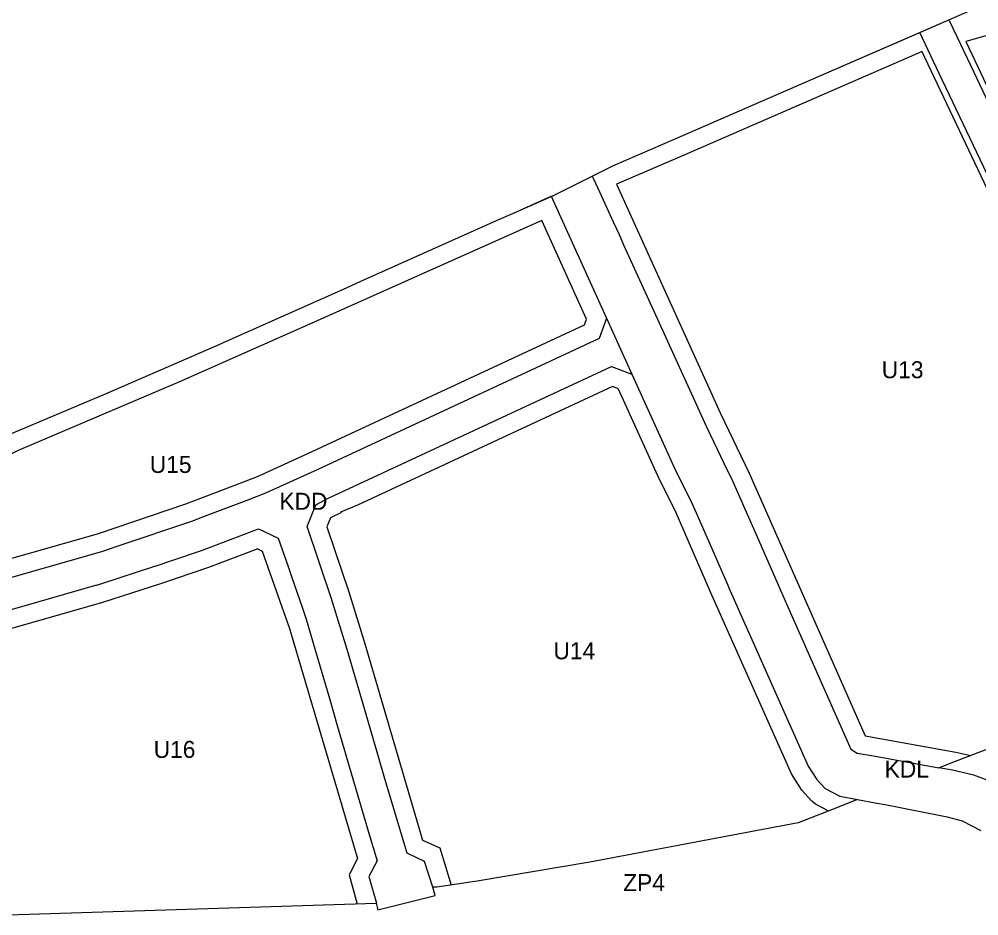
# Model space of a CAD drawing. Extents: x 7428080 to 7432143, y 5545880 to 5549217.
# Drawn here: x 7428821 to 7429133.6, y 5548192.3 to 5548484.5 of the extents above; entities that cross this region are included whole.
import ezdxf

# ---------------------------------------------------------------- set-up
doc = ezdxf.new("R2010")
doc.units = 0
for name, color, linetype in [('CZ_L_granica obszaru objętego planem', 7, 'Continuous'), ('CZ_L_linie rozgraniczające tereny o różnym przeznaczeniu oraz różnych warunkach ich zabudowy i zagospodarowania', 7, 'Continuous'), ('CZ_L_maksymalne nieprzekraczalne linie zabudowy', 7, 'Continuous'), ('CZ_L_opisy_linie rozgraniczające tereny o różnym przeznaczeniu oraz różnych warunkach ich zabudowy i zagospodarowania', 7, 'Continuous')]:
    doc.layers.add(name, color=color, linetype=linetype)

msp = doc.modelspace()

# ---------------------------------------------------------------- linework, layer by layer
at = {"layer": 'CZ_L_granica obszaru objętego planem'}
for p, q in [((7429123.84, 5548484.34), (7429161.84, 5548501.07)), ((7429079.07, 5548464.83), (7429123.84, 5548484.34)), ((7429034.73, 5548445.52), (7429079.07, 5548464.83)), ((7429014.6, 5548436.86), (7429034.73, 5548445.52)), ((7428994.99, 5548427.11), (7429014.6, 5548436.86)), ((7428981.97, 5548421.31), (7428994.99, 5548427.11)), ((7428977.47, 5548419.31), (7428981.97, 5548421.31)), ((7428932.08, 5548399.02), (7428977.47, 5548419.31)), ((7428926.61, 5548396.57), (7428932.08, 5548399.02)), ((7428890.73, 5548380.53), (7428926.61, 5548396.57)), ((7428886.15, 5548378.53), (7428890.73, 5548380.53)), ((7428849.1, 5548362.4), (7428886.15, 5548378.53)), ((7428818.46, 5548349.55), (7428849.1, 5548362.4))]:
    msp.add_line(p, q, dxfattribs=at)
at = {"layer": 'CZ_L_linie rozgraniczające tereny o różnym przeznaczeniu oraz różnych warunkach ich zabudowy i zagospodarowania'}
for p, q in [((7429123.84, 5548484.34), (7429126.39, 5548478.94)), ((7429120.73, 5548466.86), (7429114.35, 5548480.2)), ((7429126.39, 5548478.94), (7429131.92, 5548467.27)), ((7429170.34, 5548362.1), (7429120.73, 5548466.86)), ((7429131.92, 5548467.27), (7429143.51, 5548442.76)), ((7429007.68, 5548433.42), (7429008.01, 5548432.7)), ((7429008.01, 5548432.7), (7429010.12, 5548428.08)), ((7428994.28, 5548426.8), (7429012.32, 5548387.05)), ((7429010.12, 5548428.08), (7429014.51, 5548418.46)), ((7429014.51, 5548418.46), (7429016.4, 5548414.31)), ((7429016.4, 5548414.31), (7429017.9, 5548411.03)), ((7429017.9, 5548411.03), (7429029.48, 5548385.54)), ((7429012.32, 5548387.05), (7429009.87, 5548380.49)), ((7429012.32, 5548387.05), (7429020.58, 5548368.86)), ((7429029.48, 5548385.54), (7429044.74, 5548351.93)), ((7429009.87, 5548380.49), (7428918.23, 5548337.8)), ((7428922.44, 5548328.73), (7429013.92, 5548371.35)), ((7429013.92, 5548371.35), (7429013.99, 5548371.31)), ((7429013.99, 5548371.31), (7429020.58, 5548368.86)), ((7429020.58, 5548368.86), (7429035.02, 5548337.03)), ((7429044.74, 5548351.93), (7429050.6, 5548339.57)), ((7429050.6, 5548339.57), (7429053.32, 5548334.12)), ((7428918.23, 5548337.8), (7428901.24, 5548330.03)), ((7429035.02, 5548337.03), (7429039.94, 5548327.31)), ((7429053.32, 5548334.12), (7429061.43, 5548315.77)), ((7428901.24, 5548330.03), (7428895.13, 5548327.7)), ((7428895.13, 5548327.7), (7428880.43, 5548322.08)), ((7428917.61, 5548326.27), (7428921.9, 5548328.49)), ((7428921.9, 5548328.49), (7428922.41, 5548328.72)), ((7428922.41, 5548328.72), (7428922.42, 5548328.73)), ((7428922.42, 5548328.73), (7428922.44, 5548328.73)), ((7429039.94, 5548327.31), (7429044.39, 5548317.25)), ((7428914.78, 5548319.18), (7428917.61, 5548326.27)), ((7428877.44, 5548320.94), (7428852.79, 5548312.64)), ((7428880.43, 5548322.08), (7428877.44, 5548320.94)), ((7428882.99, 5548312.36), (7428898.96, 5548318.46)), ((7428898.96, 5548318.46), (7428905.4, 5548315.35)), ((7428922.77, 5548295.64), (7428914.78, 5548319.18)), ((7428905.4, 5548315.35), (7428908.58, 5548306.16)), ((7429044.39, 5548317.25), (7429051.79, 5548300.08)), ((7429061.43, 5548315.77), (7429070.99, 5548294)), ((7428848.13, 5548311.07), (7428821.98, 5548303.59)), ((7428852.79, 5548312.64), (7428848.13, 5548311.07)), ((7428871.35, 5548308.34), (7428880.73, 5548311.5)), ((7428880.73, 5548311.5), (7428880.88, 5548311.56)), ((7428880.88, 5548311.56), (7428880.92, 5548311.56)), ((7428880.92, 5548311.56), (7428882.99, 5548312.36)), ((7428865.29, 5548306.3), (7428871.35, 5548308.34)), ((7428847.87, 5548300.62), (7428865.18, 5548306.26)), ((7428865.18, 5548306.26), (7428865.24, 5548306.2)), ((7428865.24, 5548306.2), (7428865.29, 5548306.3)), ((7428908.58, 5548306.16), (7428909.81, 5548302.57)), ((7428821.98, 5548303.59), (7428813.82, 5548301.26)), ((7428909.81, 5548302.57), (7428913.26, 5548292.55)), ((7428826.02, 5548294.35), (7428846.26, 5548300.14)), ((7428846.26, 5548300.14), (7428846.31, 5548300.11)), ((7428846.31, 5548300.11), (7428847.87, 5548300.62)), ((7429051.79, 5548300.08), (7429052.19, 5548299.2)), ((7429052.19, 5548299.2), (7429077.97, 5548241.08)), ((7428927.78, 5548279.14), (7428922.77, 5548295.64)), ((7428816.49, 5548291.62), (7428826.02, 5548294.35)), ((7428913.26, 5548292.55), (7428914.49, 5548288.97)), ((7429070.99, 5548294), (7429083, 5548266.72)), ((7428914.49, 5548288.97), (7428917.33, 5548279.27)), ((7428917.33, 5548279.27), (7428922.14, 5548262.82)), ((7428933, 5548261.31), (7428927.78, 5548279.14)), ((7429083, 5548266.72), (7429091.92, 5548246.61)), ((7428922.14, 5548262.82), (7428924.62, 5548254.33)), ((7428937.8, 5548244.89), (7428933, 5548261.31)), ((7429124.64, 5548242.13), (7429177.42, 5548262.52)), ((7428924.62, 5548254.33), (7428934.78, 5548219.61)), ((7429091.92, 5548246.61), (7429093.96, 5548245.3)), ((7428940.11, 5548237), (7428937.8, 5548244.89)), ((7429093.96, 5548245.3), (7429099.25, 5548244.46)), ((7429099.25, 5548244.46), (7429120.56, 5548240.56)), ((7429077.97, 5548241.08), (7429080.78, 5548236.75)), ((7429120.56, 5548240.56), (7429124.64, 5548242.13)), ((7429125.06, 5548239.73), (7429120.56, 5548240.56)), ((7429131.95, 5548238.17), (7429125.06, 5548239.73)), ((7428947.36, 5548212.7), (7428940.11, 5548237)), ((7429080.78, 5548236.75), (7429083.52, 5548233.84)), ((7429136.62, 5548236.39), (7429131.95, 5548238.17)), ((7429083.52, 5548233.84), (7429088.36, 5548231.28)), ((7429094.07, 5548230.23), (7429084.47, 5548226.46)), ((7429088.36, 5548231.28), (7429094.07, 5548230.23)), ((7429094.07, 5548230.23), (7429099.88, 5548229.16)), ((7429099.88, 5548229.16), (7429103.58, 5548228.48)), ((7429103.58, 5548228.48), (7429123.31, 5548224.55)), ((7429084.47, 5548226.46), (7429074.71, 5548222.63)), ((7429123.31, 5548224.55), (7429128.22, 5548223.31)), ((7429074.71, 5548222.63), (7429006.9, 5548209.83)), ((7429128.22, 5548223.31), (7429134.26, 5548220.14)), ((7428934.78, 5548219.61), (7428937.64, 5548210.26)), ((7428953.05, 5548210.03), (7428947.36, 5548212.7)), ((7428937.63, 5548210.25), (7428934.88, 5548205.09)), ((7428937.64, 5548210.26), (7428937.63, 5548210.25)), ((7428955.7, 5548201.6), (7428953.05, 5548210.03)), ((7429006.9, 5548209.83), (7428970.23, 5548203.64)), ((7428934.88, 5548205.09), (7428937.36, 5548196.4)), ((7428956.69, 5548201.63), (7428955.7, 5548201.6)), ((7428957.09, 5548201.65), (7428956.69, 5548201.63)), ((7428967.27, 5548203.14), (7428957.09, 5548201.65)), ((7428967.82, 5548203.23), (7428967.27, 5548203.14)), ((7428970.23, 5548203.64), (7428967.82, 5548203.23)), ((7428937.83, 5548194.26), (7428956.52, 5548198.96)), ((7428956.52, 5548198.96), (7428955.7, 5548201.6)), ((7428808.26, 5548192.3), (7428937.29, 5548196.39)), ((7428937.36, 5548196.4), (7428937.29, 5548196.39)), ((7428937.29, 5548196.39), (7428937.83, 5548194.26))]:
    msp.add_line(p, q, dxfattribs=at)
for points in [[(7429123.84, 5548484.34), (7429161.84, 5548501.07), (7429162.03, 5548502.62), (7429165.48, 5548502.69), (7429213.23, 5548519.99), (7429230.59, 5548523.75), (7429230.62, 5548526.99), (7429238.94, 5548527.4), (7429277.78, 5548544), (7429277.98, 5548544.08)], [(7429114.35, 5548480.2), (7429123.84, 5548484.34)], [(7429007.68, 5548433.42), (7429014.6, 5548436.86), (7429034.73, 5548445.52), (7429079.07, 5548464.83), (7429114.35, 5548480.2)], [(7428994.28, 5548426.8), (7428994.99, 5548427.11), (7429007.68, 5548433.42)], [(7428818.46, 5548349.55), (7428849.1, 5548362.4), (7428886.15, 5548378.53), (7428890.73, 5548380.53), (7428926.61, 5548396.57), (7428932.08, 5548399.02), (7428977.47, 5548419.31), (7428981.97, 5548421.31), (7428994.28, 5548426.8)]]:
    msp.add_lwpolyline(points, dxfattribs=at)
at = {"layer": 'CZ_L_maksymalne nieprzekraczalne linie zabudowy'}
for points in [[(7429231.04, 5548506.18), (7429129.39, 5548477.29), (7429165.81, 5548400.16)], [(7429115.1, 5548473.99), (7429037.11, 5548440.01), (7429015.52, 5548430.78), (7429049.45, 5548356.05), (7429058.81, 5548336.55), (7429096.56, 5548250.96), (7429126.15, 5548245.63), (7429130.98, 5548244.54)], [(7429164.99, 5548359.38), (7429165.92, 5548366.77), (7429115.06, 5548474.08)], [(7429005.8, 5548386.74), (7428991.29, 5548418.89), (7428917.1, 5548385.74), (7428873.16, 5548366.33), (7428820.69, 5548343.95), (7428769.64, 5548318.32), (7428766.98, 5548316.11), (7428767.78, 5548299.51)], [(7428783.74, 5548300.14), (7428789.56, 5548301.39), (7428812.38, 5548307.09), (7428846.47, 5548316.85), (7428875.61, 5548326.67), (7428898.63, 5548335.46), (7428915.02, 5548342.93), (7429005.13, 5548384.94), (7429005.8, 5548386.74)], [(7429016.26, 5548364.07), (7429014.27, 5548364.81), (7428931.18, 5548326.18), (7428925.61, 5548323.9)], [(7429084.76, 5548226.4), (7429080.39, 5548228.73), (7429079.19, 5548229.7), (7429075.93, 5548233.22), (7429072.53, 5548238.56), (7429046.32, 5548297.62), (7429034.68, 5548324.36), (7429029.58, 5548334.52), (7429016.22, 5548363.96)], [(7428925.96, 5548323.75), (7428922.37, 5548321.96), (7428921.24, 5548319.04), (7428928.4, 5548297.84), (7428933.65, 5548280.58), (7428952.4, 5548217), (7428958.03, 5548214.44), (7428961.75, 5548202.28)], [(7428898.72, 5548311.94), (7428882.64, 5548305.81), (7428867.03, 5548300.47), (7428848.12, 5548294.4), (7428818.13, 5548285.85), (7428805.17, 5548282.55), (7428803.78, 5548280.38), (7428803.68, 5548279.86), (7428814.27, 5548192.52)], [(7428898.63, 5548311.9), (7428900.15, 5548311.14), (7428909.02, 5548285.99), (7428931.19, 5548211), (7428928.46, 5548205.68), (7428931.11, 5548196.13)]]:
    msp.add_lwpolyline(points, dxfattribs=at)

# ---------------------------------------------------------------- texts
at = {"layer": 'CZ_L_opisy_linie rozgraniczające tereny o różnym przeznaczeniu oraz różnych warunkach ich zabudowy i zagospodarowania'}
for s, p in [('U13', (7429101.96, 5548367.51)), ('U15', (7428863.52, 5548336.64)), ('KDD', (7428905.73, 5548324.63)), ('U14', (7428995.02, 5548275.91)), ('U16', (7428864.78, 5548243.76)), ('KDL', (7429102.91, 5548237.36)), ('ZP4', (7429017.74, 5548200.34))]:
    msp.add_text(s, height=5.549, dxfattribs=at).set_placement(p)

doc.saveas('drawing.dxf')
